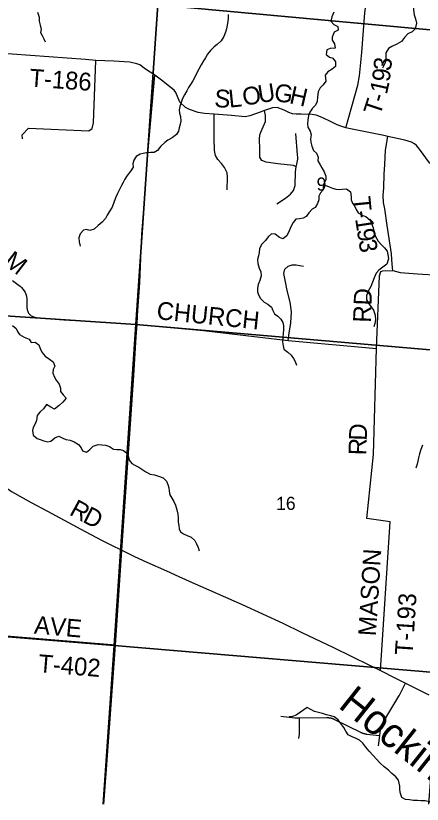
# Model space of a CAD drawing. Extents: x 114604 to 551442, y 316898 to 567001.
# Drawn here: x 264381 to 271237, y 317643 to 330933 of the extents above; entities that cross this region are included whole.
import ezdxf

# ---------------------------------------------------------------- set-up
doc = ezdxf.new("R2010")
doc.units = 0
for name, color, linetype in [('DV_X_County_Line', 7, 'Continuous'), ('GE_P_Alignment_1000_Cardinal_Points', 7, 'Continuous'), ('GE_P_Alignment_500_Bearings', 7, 'Continuous'), ('PM_P_Cells', 7, 'Continuous'), ('PM_P_CL_Double_Solid', 7, 'Continuous'), ('PM_P_Crosswalk', 7, 'Continuous'), ('PV_X_Curb', 7, 'Continuous'), ('RD_P_GR_Rt', 7, 'Continuous'), ('SN_P_Signs', 7, 'Continuous')]:
    doc.layers.add(name, color=color, linetype=linetype)

msp = doc.modelspace()

# ---------------------------------------------------------------- linework, layer by layer
at = {"layer": 'DV_X_County_Line'}
for points in [[(270835, 318048), (270789, 318106), (270725, 318162), (270665, 318219), (270595, 318273), (270522, 318341), (270466, 318401), (270410, 318464), (270344, 318536), (270288, 318608), (270236, 318674), (270176, 318721), (270122, 318751), (270056, 318777), (269990, 318814), (269946, 318876), (269912, 318936), (269866, 319002), (269818, 319068), (269752, 319115), (269696, 319131), (269620, 319149), (269556, 319170), (269486, 319188), (269420, 319206), (269356, 319238), (269294, 319271), (269237, 319235), (269185, 319193), (269109, 319144), (269046, 319120), (268994, 319114)], [(271420, 317643), (271417, 317647), (271357, 317683), (271285, 317700), (271213, 317702), (271159, 317706), (271091, 317705), (271020, 317717), (270954, 317723), (270892, 317756), (270868, 317824), (270861, 317888), (270859, 317946), (270849, 317998), (270835, 318048)]]:
    msp.add_lwpolyline(points, dxfattribs=at)
at = {"layer": 'GE_P_Alignment_1000_Cardinal_Points'}
for points in [[(269950, 329046), (270151, 329763), (270177, 329919), (270218, 330312), (270267, 330983), (270350, 331526), (270405, 331788), (270419, 331846), (270453, 331911), (270483, 331995), (270512, 332073), (270532, 332203), (270564, 332538), (270583, 332830), (270604, 333269), (270606, 333421), (270622, 333495), (270657, 333597), (270761, 333850)], [(266726, 329930), (266567, 330035), (266474, 330103), (266421, 330121), (266303, 330148), (266037, 330167), (265733, 330181), (265560, 330198), (264320, 330283), (264070, 330301), (263995, 330314), (263938, 330337), (263858, 330386), (263582, 330530), (263481, 330580)], [(264497, 328861), (264491, 328924), (264597, 329040), (265612, 328996), (265672, 329033), (265690, 329131), (265733, 330181)], [(266428, 325728), (266436, 325880), (266475, 326439), (266509, 327246), (266562, 327967), (266611, 328608), (266726, 329930)], [(268577, 329336), (268503, 329310), (268331, 329247), (268248, 329232), (268017, 329249), (267726, 329275), (267562, 329286), (267460, 329300), (267314, 329351), (267243, 329384), (267149, 329474), (267083, 329642), (267055, 329679), (267004, 329719), (266838, 329845), (266726, 329930)], [(269109, 328387), (269068, 328407), (268803, 328438), (268604, 328464), (268532, 328493), (268499, 328551), (268496, 328685), (268493, 328855), (268499, 328925), (268515, 328969), (268592, 329149), (268594, 329253), (268577, 329336)], [(269950, 329046), (269878, 329065), (269804, 329097), (269668, 329160), (269522, 329231), (269445, 329260), (269380, 329270), (269197, 329274), (269111, 329275), (269047, 329281), (268989, 329301), (268910, 329339), (268791, 329386), (268710, 329381), (268577, 329336)], [(267947, 327998), (267953, 328212), (267945, 328288), (267903, 328376), (267852, 328440), (267791, 328509), (267752, 328575), (267735, 328663), (267729, 328871), (267727, 329104), (267726, 329275)], [(270654, 328897), (270590, 328912), (269998, 329035), (269950, 329046)], [(268782, 327761), (268930, 327857), (269017, 327926), (269067, 327986), (269092, 328072), (269100, 328303), (269109, 328387), (269119, 328431), (269136, 328513), (269136, 328543), (269132, 328587), (269106, 328948)], [(270742, 326637), (270735, 326684), (270723, 326822), (270721, 326918), (270648, 327399), (270605, 327679), (270585, 327785), (270575, 327901), (270587, 328034), (270596, 328264), (270604, 328424), (270619, 328666), (270654, 328897)], [(273100, 327865), (272247, 327911), (272161, 327903), (272127, 327903), (272095, 327925), (272061, 327947), (272033, 327957), (271989, 327968), (271909, 327976), (271853, 327972), (271759, 327988), (271729, 328000), (271693, 328046), (271653, 328116), (271609, 328180), (271558, 328260), (271482, 328336), (271362, 328456), (271188, 328684), (271139, 328744), (271109, 328777), (271055, 328804), (270941, 328834), (270654, 328897)], [(268977, 325459), (268995, 325581), (269019, 325755), (269032, 325944), (269008, 326104), (268960, 326300), (268931, 326450), (268901, 326586), (268917, 326660), (268975, 326713), (269043, 326735), (269109, 326737), (269236, 326711)], [(270466, 325324), (270514, 326550), (270541, 326622), (270574, 326634), (270742, 326637)], [(266064, 320327), (266170, 321923), (266371, 324872), (266412, 325524), (266428, 325728)], [(270532, 319896), (270694, 322401), (270300, 322462), (270412, 323538), (270466, 325324)], [(266064, 320327), (263740, 320518), (260613, 320782)], [(265866, 317643), (265909, 318236), (266064, 320327)], [(270501, 318629), (270520, 318803), (270530, 318892), (270530, 318896), (270531, 318900), (270531, 318904), (270532, 318908), (270533, 318912), (270533, 318916), (270534, 318919), (270535, 318923), (270536, 318927), (270537, 318931), (270538, 318935), (270539, 318939), (270540, 318943), (270541, 318947), (270542, 318950), (270544, 318954), (270545, 318958), (270546, 318962), (270548, 318966), (270549, 318969), (270551, 318973), (270552, 318977), (270554, 318980), (270555, 318984), (270557, 318988), (270559, 318991), (270560, 318995), (270562, 318998), (270564, 319002), (270566, 319005), (270568, 319009), (270571, 319014), (270841, 319463), (270843, 319466), (270845, 319470), (270847, 319473), (270848, 319477), (270850, 319481), (270852, 319484), (270952, 319686)], [(268853, 319126), (269088, 319101), (269092, 319100), (269096, 319100), (269100, 319099), (269104, 319099), (269108, 319099), (269112, 319099), (269116, 319099), (269120, 319099), (269124, 319099), (269165, 319099), (269622, 319105), (269626, 319105), (269630, 319105), (269634, 319105), (269638, 319104), (269642, 319104), (269646, 319104), (269650, 319104), (269654, 319103), (269658, 319103), (269662, 319102), (269666, 319102), (269670, 319101), (269674, 319101), (269678, 319100), (269682, 319099), (269686, 319099), (269690, 319098), (269694, 319097), (269698, 319096), (269702, 319095), (269705, 319094), (269709, 319093), (269713, 319092), (269717, 319090), (269721, 319089), (269725, 319088), (269728, 319087), (269732, 319085), (269736, 319084), (269739, 319082), (269743, 319081), (269747, 319079), (269750, 319078), (269754, 319076), (269759, 319074), (270198, 318856), (270202, 318855), (270205, 318853), (270209, 318851), (270212, 318850), (270216, 318848), (270220, 318847), (270224, 318845), (270227, 318844), (270231, 318842), (270235, 318841), (270239, 318840), (270242, 318839), (270246, 318838), (270250, 318836), (270254, 318835), (270258, 318834), (270262, 318833), (270266, 318833), (270270, 318832), (270273, 318831), (270277, 318830), (270281, 318829), (270285, 318829), (270289, 318828), (270293, 318828), (270298, 318827), (270520, 318803)], [(269158, 318752), (269166, 318823), (269166, 318827), (269167, 318831), (269167, 318835), (269167, 318839), (269168, 318843), (269168, 318847), (269168, 318851), (269168, 318855), (269168, 318859), (269165, 319099)]]:
    msp.add_lwpolyline(points, dxfattribs=at)
at = {"layer": 'GE_P_Alignment_500_Bearings'}
for points in [[(261132, 328307), (261573, 327416), (261716, 327125), (262054, 326432), (262170, 326196), (262416, 325696), (262876, 324699), (263093, 324291), (263216, 324062), (263311, 323908), (263390, 323803), (263475, 323702), (263641, 323521), (263745, 323416), (263910, 323256), (264030, 323144), (264203, 322993), (264310, 322916), (264640, 322731), (264915, 322584), (265550, 322242), (265840, 322089), (265986, 322013), (266170, 321923)], [(270466, 325324), (270514, 326550), (270541, 326622), (270574, 326634), (270742, 326637)], [(270742, 326637), (270864, 326608), (271156, 326583), (271520, 326562), (272494, 326538), (272941, 326500), (273064, 326509), (273165, 326540)], [(264324, 326472), (264416, 326404), (264455, 326373), (264479, 326351), (264502, 326326), (264521, 326299), (264538, 326270), (264545, 326255), (264552, 326240), (264557, 326224), (264561, 326207), (264566, 326158), (264568, 326109), (264568, 326049), (264570, 326011), (264572, 325993), (264574, 325979), (264578, 325964), (264590, 325934), (264598, 325920), (264607, 325908), (264623, 325890), (264643, 325876), (264656, 325868), (264671, 325862), (264702, 325852), (264733, 325845), (264782, 325839), (264896, 325828), (265190, 325808), (265582, 325783), (265991, 325755), (266428, 325728)], [(266428, 325728), (267550, 325630), (268977, 325459), (270466, 325324)], [(266170, 321923), (266385, 321821), (266594, 321726), (266922, 321575), (267132, 321481), (267356, 321380), (268198, 321012), (268883, 320696), (269208, 320539), (269741, 320283), (270036, 320141), (270360, 319980), (270532, 319896), (270788, 319767), (270952, 319686), (271347, 319490)]]:
    msp.add_lwpolyline(points, dxfattribs=at)
at = {"layer": 'PM_P_Cells'}
for points in [[(271183, 331500), (271171, 331438), (271140, 331368), (271114, 331304), (271100, 331240), (271094, 331178), (271092, 331102), (271087, 331032), (271101, 330950), (271125, 330880), (271140, 330807), (271116, 330713), (271066, 330660), (270994, 330626), (270940, 330564), (270888, 330500), (270808, 330456), (270726, 330412), (270668, 330379), (270620, 330307), (270623, 330241), (270623, 330173), (270601, 330115), (270567, 330051)], [(264749, 330996), (264775, 330910), (264777, 330844), (264792, 330772), (264808, 330704), (264796, 330650), (264826, 330598), (264857, 330543), (264877, 330491)], [(267962, 330952), (267964, 330900), (267956, 330834), (267945, 330772), (267937, 330710), (267921, 330654), (267889, 330584), (267843, 330510)], [(269748, 330996), (269710, 330916), (269694, 330842), (269747, 330784), (269815, 330752), (269817, 330690), (269751, 330656), (269719, 330572), (269720, 330522), (269758, 330460), (269766, 330387), (269684, 330380), (269630, 330356), (269614, 330278), (269671, 330236), (269729, 330219), (269775, 330159), (269771, 330077), (269715, 330031), (269643, 329988), (269602, 329934), (269604, 329880), (269610, 329829), (269568, 329766), (269518, 329716), (269480, 329648)], [(267843, 330510), (267780, 330450), (267730, 330410), (267668, 330346), (267616, 330284), (267584, 330226), (267548, 330172), (267510, 330107), (267468, 330031), (267431, 329961), (267399, 329897), (267365, 329837), (267327, 329773), (267295, 329721), (267265, 329665), (267226, 329601), (267196, 329539), (267168, 329469), (267146, 329405), (267138, 329345), (267145, 329291), (267157, 329233), (267165, 329155), (267155, 329103), (267139, 329043), (267124, 328989), (267090, 328931), (267020, 328875), (266948, 328835), (266896, 328797), (266830, 328734), (266774, 328660), (266718, 328630), (266656, 328628), (266586, 328624), (266532, 328614), (266480, 328601), (266412, 328561), (266370, 328501), (266358, 328439), (266364, 328383), (266322, 328319), (266261, 328241), (266219, 328177), (266193, 328125), (266165, 328073), (266131, 328007), (266097, 327935), (266070, 327875), (266042, 327803), (266006, 327709), (265958, 327630), (265924, 327570), (265894, 327518), (265839, 327454), (265771, 327398), (265701, 327338), (265633, 327312), (265574, 327329), (265522, 327317), (265465, 327257), (265445, 327189), (265451, 327121), (265469, 327051)], [(269480, 329648), (269469, 329568), (269465, 329488), (269439, 329424), (269385, 329378), (269339, 329310), (269320, 329254), (269308, 329178), (269302, 329112), (269308, 329056), (269347, 328986), (269363, 328924), (269351, 328860), (269357, 328801), (269376, 328733), (269400, 328661), (269452, 328617), (269479, 328549), (269477, 328489), (269513, 328423), (269541, 328371), (269580, 328302), (269608, 328232), (269610, 328166), (269579, 328104), (269563, 328052), (269567, 328000), (269521, 327948), (269493, 327890), (269491, 327830), (269470, 327766), (269430, 327702), (269378, 327673), (269326, 327609), (269278, 327549), (269226, 327521), (269164, 327509), (269106, 327503), (269060, 327451), (269026, 327385), (268992, 327309), (268954, 327226), (268885, 327174), (268830, 327194), (268758, 327254), (268696, 327258), (268640, 327207), (268594, 327145), (268526, 327077), (268490, 327007), (268486, 326945), (268477, 326887), (268461, 326823), (268463, 326755), (268486, 326679), (268516, 326615), (268522, 326550), (268500, 326472), (268471, 326402), (268459, 326341), (268461, 326280), (268475, 326230), (268511, 326168), (268568, 326108), (268634, 326070), (268692, 326020), (268717, 325965), (268747, 325907), (268803, 325867), (268854, 325819), (268886, 325765), (268894, 325709), (268894, 325639), (268889, 325579), (268883, 325509), (268881, 325439), (268889, 325372), (268904, 325314), (268972, 325262), (269024, 325214), (269065, 325158), (269093, 325104), (269117, 325045)], [(269574, 328088), (269665, 328052), (269723, 328026), (269781, 328011), (269835, 328005), (269888, 328009), (269962, 328013), (270026, 327967), (270038, 327883), (270039, 327832), (270063, 327776), (270101, 327716), (270125, 327666), (270158, 327610), (270232, 327568), (270288, 327551), (270359, 327487), (270383, 327429), (270409, 327357), (270428, 327281), (270450, 327213), (270496, 327131), (270551, 327072), (270603, 327020), (270643, 326964), (270658, 326910), (270668, 326838), (270638, 326748), (270574, 326696), (270506, 326644), (270462, 326592), (270428, 326514), (270397, 326440), (270367, 326368), (270327, 326292), (270297, 326212), (270298, 326144), (270334, 326078), (270374, 326028), (270413, 325972), (270445, 325886), (270447, 325810), (270435, 325748), (270418, 325688)], [(264324, 325715), (264388, 325659), (264410, 325609), (264443, 325559), (264525, 325513), (264605, 325484), (264640, 325428), (264710, 325430), (264770, 325384), (264792, 325324), (264823, 325265), (264877, 325195), (264949, 325147), (265012, 325101), (265038, 325029), (265012, 324969), (265008, 324907), (265033, 324842), (265065, 324792), (265115, 324724), (265136, 324658), (265138, 324600), (265180, 324544), (265233, 324486), (265175, 324422), (265111, 324364), (265035, 324304)], [(265035, 324304), (264971, 324336), (264902, 324379), (264850, 324305), (264788, 324253), (264741, 324193), (264729, 324113), (264707, 324055), (264675, 323995), (264661, 323941), (264672, 323863), (264740, 323809), (264794, 323793), (264856, 323770), (264923, 323752), (264975, 323762), (265041, 323818), (265107, 323846), (265161, 323819), (265225, 323791), (265297, 323781), (265368, 323753), (265440, 323704), (265484, 323650), (265507, 323600), (265575, 323578), (265631, 323622), (265689, 323678), (265769, 323705), (265835, 323703), (265893, 323695), (265961, 323675), (266028, 323630), (266084, 323620), (266144, 323622), (266198, 323606), (266250, 323564), (266281, 323496), (266295, 323445), (266337, 323389), (266391, 323361), (266458, 323323), (266524, 323281), (266576, 323244), (266649, 323206), (266719, 323194), (266791, 323172), (266865, 323143), (266926, 323087), (266948, 323033), (266962, 322979), (266970, 322919), (266981, 322857), (267013, 322801), (267045, 322745), (267076, 322682), (267100, 322606), (267114, 322530), (267120, 322464), (267123, 322398), (267131, 322340), (267137, 322286), (267157, 322234), (267210, 322200), (267272, 322174), (267340, 322145), (267401, 322087), (267431, 322035), (267455, 321971), (267473, 321917)], [(271239, 323694), (271211, 323620), (271192, 323552), (271176, 323482), (271162, 323426), (271152, 323374), (271130, 323308)]]:
    msp.add_lwpolyline(points, dxfattribs=at)
at = {"layer": 'SN_P_Signs'}
for points in [[(267123, 335977), (272313, 335594), (272596, 335573), (272226, 330617), (266777, 331115)], [(261315, 331482), (266777, 331115), (266404, 325730), (260975, 326090)], [(266777, 331115), (272226, 330617), (271825, 325261), (266404, 325730)], [(260975, 326090), (266404, 325730), (266040, 320316), (260599, 320765)], [(266404, 325730), (271825, 325261), (271509, 319860), (266040, 320316)]]:
    msp.add_lwpolyline(points, close=True, dxfattribs=at)
for points in [[(260378, 317643), (260599, 320765), (266040, 320316), (265854, 317643)], [(265854, 317643), (266040, 320316), (271509, 319860), (271341, 317643)]]:
    msp.add_lwpolyline(points, dxfattribs=at)

# ---------------------------------------------------------------- texts
at = {"layer": 'PM_P_CL_Double_Solid'}
for s, rotation, p in [('M', 322.428, (264159, 326751)), ('RD', 87.9458, (270369, 325757)), ('CHURCH', 354.1464, (266747, 325821)), ('R', 331.3027, (265269, 322531)), ('D', 332.8924, (265493, 322408))]:
    msp.add_text(s, height=300, rotation=rotation, dxfattribs=at).set_placement(p)
at = {"layer": 'PM_P_Crosswalk'}
for s, rotation, p in [('3', 83.4977, (270707, 329994)), ('T-186', 355.9071, (264604, 329741)), ('9', 83.028, (270685, 329808)), ('O', 10.4964, (268232, 329411)), ('U', 9.0552, (268489, 329459)), ('G', 351.4014, (268726, 329500)), ('H', 347.0939, (268981, 329462)), ('1', 77.3602, (270639, 329596)), ('S', 355.92, (267724, 329397)), ('L', 6.0657, (267984, 329383)), ('-', 72.6259, (270595, 329452)), ('T', 71.8468, (270524, 329235)), ('T', 275.7665, (270061, 327873)), ('-', 278.2626, (270086, 327635)), ('1', 278.7405, (270104, 327511)), ('9', 278.9539, (270132, 327327)), ('3', 279.0199, (270161, 327144)), ('D', 88.0862, (270300, 323768)), ('R', 88.2518, (270292, 323522)), ('MASON', 86.4103, (270455, 320471)), ('T-193', 86.1887, (271073, 320147)), ('AVE', 355.038, (264683, 320521)), ('T-402', 355.3715, (264754, 319872))]:
    msp.add_text(s, height=300, rotation=rotation, dxfattribs=at).set_placement(p)
at = {"layer": 'PV_X_Curb'}
for s, p in [('9', (269456, 327985)), ('16', (268773, 322603))]:
    msp.add_text(s, height=221, rotation=0.4145, dxfattribs=at).set_placement(p)
at = {"layer": 'RD_P_GR_Rt'}
msp.add_text('Hocking', height=500, rotation=321.5031, dxfattribs=at).set_placement((269802, 319284))

doc.saveas('drawing.dxf')
